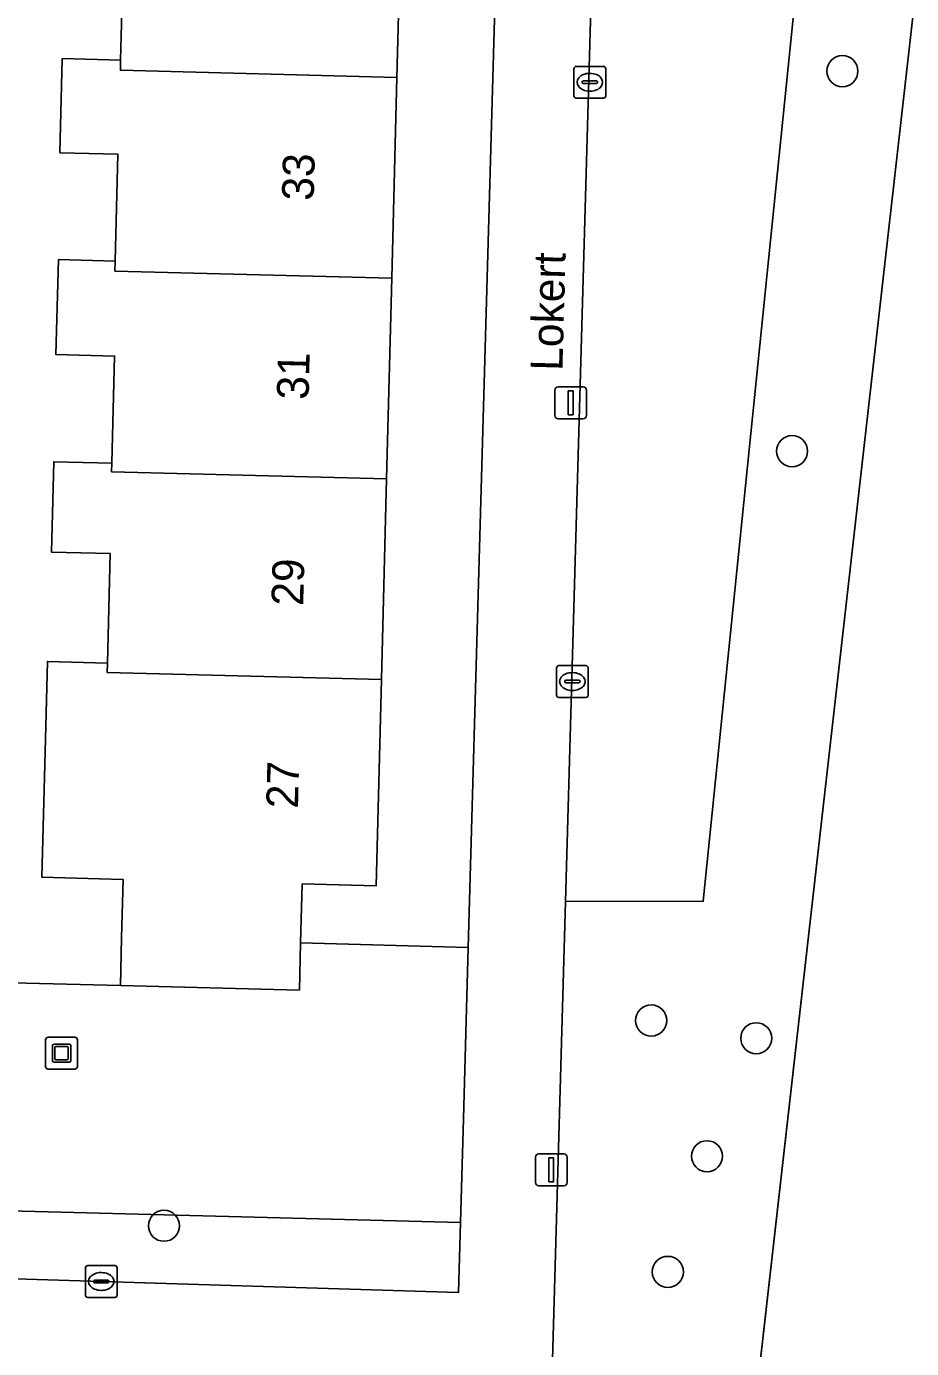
# Model space of a CAD drawing. Extents: x 162082 to 163401, y 388089 to 388636.
# Drawn here: x 162582.7 to 162610.54, y 388287.84 to 388329.44 of the extents above; entities that cross this region are included whole.
import ezdxf

# ---------------------------------------------------------------- set-up
doc = ezdxf.new("R2010")
doc.units = 0
for name, color, linetype in [('IMGEO_Boom', 7, 'Continuous'), ('IMGEO_Erf', 7, 'Continuous'), ('IMGEO_Groenvoorziening', 7, 'Continuous'), ('IMGEO_Hek', 7, 'Continuous'), ('IMGEO_Kolk', 7, 'Continuous'), ('IMGEO_Kunstobject', 7, 'Continuous'), ('IMGEO_Lichtmast', 7, 'Continuous'), ('IMGEO_Openbare_ruimte_label', 7, 'Continuous'), ('IMGEO_Pand', 7, 'Continuous'), ('IMGEO_Pand_nummerreeks', 7, 'Continuous'), ('IMGEO_Voetpad_open', 7, 'Continuous')]:
    doc.layers.add(name, color=color, linetype=linetype)

msp = doc.modelspace()

# ---------------------------------------------------------------- linework, layer by layer
at = {"layer": 'IMGEO_Boom'}
for centre in [(162608.361, 388328.035), (162606.779, 388316.078), (162602.348, 388298.167), (162605.652, 388297.608), (162604.103, 388293.894), (162587.024, 388291.708), (162602.872, 388290.257)]:
    msp.add_circle(centre, 0.489, dxfattribs=at)
at = {"layer": 'IMGEO_Erf'}
for points in [[(162594.515, 388334.153), (162594.352, 388327.837), (162594.189, 388321.522), (162594.026, 388315.206), (162593.863, 388308.89), (162593.696, 388302.402), (162591.367, 388302.462), (162591.319, 388300.61), (162596.595, 388300.46), (162598.056, 388352.244)], [(162612.925, 388350.456), (162602.483, 388258.384), (162656.21, 388252.334)], [(162577.161, 388299.476), (162585.653, 388299.268), (162585.692, 388300.77), (162585.739, 388302.607), (162584.998, 388302.626), (162583.186, 388302.673), (162583.287, 388306.619), (162583.36, 388309.462), (162585.248, 388309.413), (162585.336, 388312.854), (162583.484, 388312.901), (162583.557, 388315.744), (162585.385, 388315.697), (162585.472, 388319.069), (162583.626, 388319.116), (162583.703, 388322.104), (162585.488, 388322.058), (162585.574, 388325.422), (162583.748, 388325.469), (162583.825, 388328.431), (162585.659, 388328.384), (162585.748, 388331.818)]]:
    msp.add_lwpolyline(points, dxfattribs=at)
at = {"layer": 'IMGEO_Groenvoorziening'}
for points in [[(162612.925, 388350.456), (162613.478, 388355.34), (162601.206, 388356.658), (162601.036, 388350.695), (162604.215, 388350.105), (162605.076, 388349.881), (162606.015, 388349.429), (162606.444, 388349.132), (162607.197, 388348.412), (162607.784, 388347.552), (162608.18, 388346.588), (162608.3, 388346.08), (162608.378, 388345.041), (162603.983, 388301.92), (162599.649, 388301.909), (162599.197, 388286.008), (162594.898, 388250), (162593.656, 388239.599), (162591.012, 388235.568), (162589.738, 388194.638), (162594.952, 388194.486), (162595.615, 388202.972), (162596.208, 388203.054), (162602.483, 388258.384)], [(162599.649, 388301.909), (162603.983, 388301.92), (162608.378, 388345.041), (162608.3, 388346.08), (162608.18, 388346.588), (162607.784, 388347.552), (162607.197, 388348.412), (162606.444, 388349.132), (162606.015, 388349.429), (162605.076, 388349.881), (162604.215, 388350.105), (162601.036, 388350.695)], [(162596.595, 388300.46), (162591.319, 388300.61), (162591.281, 388299.123), (162585.653, 388299.268), (162577.161, 388299.476), (162573.607, 388299.576), (162573.407, 388299.582), (162573.32, 388296.012), (162573.284, 388294.564), (162573.231, 388292.412), (162596.351, 388291.81), (162596.443, 388295.073)], [(162596.351, 388291.81), (162573.231, 388292.412), (162573.18, 388290.322), (162577.506, 388290.189), (162581.584, 388290.063), (162582.694, 388290.029), (162592.192, 388289.736), (162596.289, 388289.61)]]:
    msp.add_lwpolyline(points, close=True, dxfattribs=at)
at = {"layer": 'IMGEO_Hek'}
msp.add_lwpolyline([(162612.925, 388350.456), (162596.208, 388203.054)], dxfattribs=at)
at = {"layer": 'IMGEO_Kolk'}
for p, q in [((162599.993, 388328.186), (162600.845, 388328.186)), ((162599.918, 388327.26), (162599.918, 388328.112)), ((162600.22, 388327.729), (162600.618, 388327.729)), ((162600.406, 388327.966), (162600.431, 388327.966)), ((162600.919, 388328.112), (162600.919, 388327.26)), ((162600.177, 388327.68), (162600.177, 388327.692)), ((162600.615, 388327.643), (162600.217, 388327.643)), ((162600.429, 388327.406), (162600.404, 388327.406)), ((162600.661, 388327.692), (162600.661, 388327.68)), ((162600.845, 388327.186), (162599.993, 388327.186)), ((162599.368, 388308.404), (162599.368, 388309.256)), ((162599.443, 388309.33), (162600.295, 388309.33)), ((162599.856, 388309.11), (162599.881, 388309.11)), ((162600.369, 388309.256), (162600.369, 388308.404)), ((162599.627, 388308.824), (162599.627, 388308.836)), ((162600.065, 388308.787), (162599.667, 388308.787)), ((162599.67, 388308.873), (162600.068, 388308.873)), ((162600.111, 388308.836), (162600.111, 388308.824)), ((162600.295, 388308.33), (162599.443, 388308.33)), ((162599.879, 388308.55), (162599.854, 388308.55)), ((162584.55, 388289.529), (162584.55, 388290.381)), ((162584.625, 388290.455), (162585.477, 388290.455)), ((162585.551, 388290.381), (162585.551, 388289.529)), ((162584.809, 388289.949), (162584.809, 388289.961)), ((162585.247, 388289.912), (162584.849, 388289.912)), ((162584.852, 388289.998), (162585.25, 388289.998)), ((162585.038, 388290.235), (162585.063, 388290.235)), ((162585.293, 388289.961), (162585.293, 388289.949)), ((162585.477, 388289.455), (162584.625, 388289.455)), ((162585.061, 388289.675), (162585.036, 388289.675))]:
    msp.add_line(p, q, dxfattribs=at)
for points in [[(162599.993, 388328.186), (162600.845, 388328.186)], [(162599.918, 388327.26), (162599.918, 388328.112)], [(162600.919, 388328.112), (162600.919, 388327.26)], [(162600.845, 388327.186), (162599.993, 388327.186)], [(162599.368, 388308.404), (162599.368, 388309.256)], [(162599.443, 388309.33), (162600.295, 388309.33)], [(162600.369, 388309.256), (162600.369, 388308.404)], [(162600.295, 388308.33), (162599.443, 388308.33)], [(162584.55, 388289.529), (162584.55, 388290.381)], [(162584.625, 388290.455), (162585.477, 388290.455)], [(162585.551, 388290.381), (162585.551, 388289.529)], [(162585.477, 388289.455), (162584.625, 388289.455)]]:
    msp.add_lwpolyline(points, dxfattribs=at)
for centre, radius, start, end in [((162599.995, 388328.11), 0.0765, 91.552, 178.448), ((162599.995, 388328.11), 0.0765, 91.552, 178.448), ((162600.843, 388328.11), 0.0765, 1.552, 88.448), ((162600.843, 388328.11), 0.0765, 1.552, 88.448), ((162600.217, 388327.689), 0.0403, 85.8775, 175.7526), ((162600.622, 388327.691), 0.0386, 1.7309, 96.639), ((162600.214, 388327.679), 0.0366, 178.938, 274.7102), ((162600.618, 388327.686), 0.043, 264.8664, 352.4533), ((162599.995, 388327.262), 0.0765, 181.552, 268.448), ((162599.995, 388327.262), 0.0765, 181.552, 268.448), ((162600.843, 388327.262), 0.0765, 271.552, 358.448), ((162600.843, 388327.262), 0.0765, 271.552, 358.448), ((162599.445, 388309.254), 0.0765, 91.552, 178.448), ((162599.445, 388309.254), 0.0765, 91.552, 178.448), ((162600.293, 388309.254), 0.0765, 1.552, 88.448), ((162600.293, 388309.254), 0.0765, 1.552, 88.448), ((162599.667, 388308.833), 0.0403, 85.8775, 175.7526), ((162599.664, 388308.823), 0.0366, 178.938, 274.7102), ((162600.068, 388308.83), 0.043, 264.8664, 352.4533), ((162600.072, 388308.835), 0.0386, 1.7309, 96.639), ((162599.445, 388308.406), 0.0765, 181.552, 268.448), ((162599.445, 388308.406), 0.0765, 181.552, 268.448), ((162600.293, 388308.406), 0.0765, 271.552, 358.448), ((162600.293, 388308.406), 0.0765, 271.552, 358.448), ((162584.627, 388290.379), 0.0765, 91.552, 178.448), ((162584.627, 388290.379), 0.0765, 91.552, 178.448), ((162585.475, 388290.379), 0.0765, 1.552, 88.448), ((162585.475, 388290.379), 0.0765, 1.552, 88.448), ((162584.849, 388289.958), 0.0403, 85.8775, 175.7526), ((162584.846, 388289.948), 0.0366, 178.938, 274.7102), ((162585.25, 388289.955), 0.043, 264.8664, 352.4533), ((162585.254, 388289.96), 0.0386, 1.7309, 96.639), ((162584.627, 388289.531), 0.0765, 181.552, 268.448), ((162584.627, 388289.531), 0.0765, 181.552, 268.448), ((162585.475, 388289.531), 0.0765, 271.552, 358.448), ((162585.475, 388289.531), 0.0765, 271.552, 358.448)]:
    msp.add_arc(centre, radius, start, end, dxfattribs=at)
for centre, major_axis, ratio, start_param, end_param in [((162600.405, 388327.686), (-0.387, 0.002), 0.722429, 4.712389, 7.853982), ((162600.43, 388327.686), (-0.39, 0.002), 0.717154, 1.570796, 4.712389), ((162599.855, 388308.83), (-0.387, 0.002), 0.722429, 4.712389, 7.853982), ((162599.88, 388308.83), (-0.39, 0.002), 0.717154, 1.570796, 4.712389), ((162585.037, 388289.955), (-0.387, 0.002), 0.722429, 4.712389, 7.853982), ((162585.062, 388289.955), (-0.39, 0.002), 0.717154, 1.570796, 4.712389)]:
    msp.add_ellipse(centre, major_axis=major_axis, ratio=ratio, start_param=start_param, end_param=end_param, dxfattribs=at)
at = {"layer": 'IMGEO_Kunstobject'}
for p, q in [((162583.301, 388297.553), (162583.301, 388296.712)), ((162583.301, 388297.553), (162583.301, 388296.712)), ((162584.217, 388297.637), (162583.376, 388297.637)), ((162584.217, 388297.637), (162583.376, 388297.637)), ((162583.515, 388296.901), (162583.515, 388297.375)), ((162583.565, 388297.425), (162584.039, 388297.425)), ((162584.089, 388297.375), (162584.089, 388296.901)), ((162584.301, 388296.721), (162584.301, 388297.562)), ((162584.301, 388296.721), (162584.301, 388297.562)), ((162583.595, 388297.325), (162583.595, 388296.951)), ((162583.989, 388297.345), (162583.615, 388297.345)), ((162584.009, 388296.951), (162584.009, 388297.325)), ((162583.385, 388296.637), (162584.226, 388296.637)), ((162583.385, 388296.637), (162584.226, 388296.637)), ((162584.039, 388296.851), (162583.565, 388296.851)), ((162583.615, 388296.931), (162583.989, 388296.931))]:
    msp.add_line(p, q, dxfattribs=at)
for centre, radius, start, end in [((162583.379, 388297.559), 0.0779, 92.4484, 184.2845), ((162583.379, 388297.559), 0.0779, 92.4484, 184.2845), ((162583.565, 388297.375), 0.05, 90, 180), ((162584.039, 388297.375), 0.05, 360, 90), ((162584.223, 388297.559), 0.0779, 2.4484, 94.2845), ((162584.223, 388297.559), 0.0779, 2.4484, 94.2845), ((162583.615, 388297.325), 0.02, 90, 180), ((162583.615, 388296.951), 0.02, 180, 270), ((162583.989, 388297.325), 0.02, 360, 90), ((162583.989, 388296.951), 0.02, 270, 0), ((162583.379, 388296.715), 0.0779, 182.4484, 274.2845), ((162583.379, 388296.715), 0.0779, 182.4484, 274.2845), ((162583.565, 388296.901), 0.05, 180, 270), ((162584.039, 388296.901), 0.05, 270, 0), ((162584.223, 388296.715), 0.0779, 272.4484, 4.2845), ((162584.223, 388296.715), 0.0779, 272.4484, 4.2845)]:
    msp.add_arc(centre, radius, start, end, dxfattribs=at)
at = {"layer": 'IMGEO_Lichtmast'}
for p, q in [((162599.321, 388317.201), (162599.321, 388318.001)), ((162599.321, 388318.001), (162599.321, 388317.201)), ((162599.421, 388318.101), (162600.211, 388318.101)), ((162600.211, 388318.101), (162599.421, 388318.101)), ((162600.311, 388318.001), (162600.311, 388317.201)), ((162600.311, 388317.201), (162600.311, 388318.001)), ((162600.211, 388317.101), (162599.421, 388317.101)), ((162599.421, 388317.101), (162600.211, 388317.101)), ((162598.71, 388293.069), (162598.71, 388293.869)), ((162598.71, 388293.869), (162598.71, 388293.069)), ((162598.81, 388293.969), (162599.6, 388293.969)), ((162599.6, 388293.969), (162598.81, 388293.969)), ((162599.7, 388293.869), (162599.7, 388293.069)), ((162599.7, 388293.069), (162599.7, 388293.869)), ((162599.6, 388292.969), (162598.81, 388292.969)), ((162598.81, 388292.969), (162599.6, 388292.969))]:
    msp.add_line(p, q, dxfattribs=at)
for points in [[(162599.741, 388317.976), (162599.891, 388317.976), (162599.891, 388317.226), (162599.741, 388317.226), (162599.741, 388317.976)], [(162599.13, 388293.844), (162599.28, 388293.844), (162599.28, 388293.094), (162599.13, 388293.094), (162599.13, 388293.844)]]:
    msp.add_lwpolyline(points, dxfattribs=at)
for centre, start, end in [((162599.421, 388318.001), 90, 180), ((162599.421, 388318.001), 90, 180), ((162600.211, 388318.001), 0, 90), ((162600.211, 388318.001), 360, 90), ((162599.421, 388317.201), 180, 270), ((162599.421, 388317.201), 180, 270), ((162600.211, 388317.201), 270, 0), ((162600.211, 388317.201), 270, 0), ((162598.81, 388293.869), 90, 180), ((162598.81, 388293.869), 90, 180), ((162599.6, 388293.869), 0, 90), ((162599.6, 388293.869), 360, 90), ((162598.81, 388293.069), 180, 270), ((162598.81, 388293.069), 180, 270), ((162599.6, 388293.069), 270, 0), ((162599.6, 388293.069), 270, 0)]:
    msp.add_arc(centre, 0.1, start, end, dxfattribs=at)
at = {"layer": 'IMGEO_Pand'}
for points in [[(162594.515, 388334.153), (162585.866, 388334.377), (162585.873, 388334.662), (162583.99, 388334.71), (162583.917, 388331.865), (162585.748, 388331.818), (162585.659, 388328.384), (162585.651, 388328.062), (162594.352, 388327.837)], [(162594.189, 388321.522), (162594.352, 388327.837), (162585.651, 388328.062), (162585.659, 388328.384), (162583.825, 388328.431), (162583.748, 388325.469), (162585.574, 388325.422), (162585.488, 388322.058), (162585.48, 388321.747)], [(162594.189, 388321.522), (162585.48, 388321.747), (162585.488, 388322.058), (162583.703, 388322.104), (162583.626, 388319.116), (162585.472, 388319.069), (162585.385, 388315.697), (162585.378, 388315.43), (162594.026, 388315.206)], [(162585.385, 388315.697), (162583.557, 388315.744), (162583.484, 388312.901), (162585.336, 388312.854), (162585.248, 388309.413), (162585.24, 388309.113), (162593.863, 388308.89), (162594.026, 388315.206), (162585.378, 388315.43)], [(162593.863, 388308.89), (162585.24, 388309.113), (162585.248, 388309.413), (162583.36, 388309.462), (162583.287, 388306.619), (162583.186, 388302.673), (162584.998, 388302.626), (162585.739, 388302.607), (162585.692, 388300.77), (162585.653, 388299.268), (162591.281, 388299.123), (162591.319, 388300.61), (162591.367, 388302.462), (162593.696, 388302.402)]]:
    msp.add_lwpolyline(points, close=True, dxfattribs=at)
at = {"layer": 'IMGEO_Voetpad_open'}
for points in [[(162570.216, 388309.531), (162569.995, 388301.216), (162569.659, 388288.519), (162569.655, 388288.359), (162569.617, 388286.953), (162573.884, 388286.839), (162576.383, 388286.759), (162579.445, 388286.732), (162585.177, 388286.522), (162599.197, 388286.008), (162599.649, 388301.909), (162601.036, 388350.695), (162601.206, 388356.658), (162598.183, 388356.743), (162598.056, 388352.244), (162596.595, 388300.46), (162596.443, 388295.073), (162596.351, 388291.81), (162596.289, 388289.61), (162592.192, 388289.736)], [(162592.192, 388289.736), (162582.694, 388290.029), (162581.584, 388290.063), (162577.506, 388290.189), (162573.18, 388290.322), (162573.231, 388292.412), (162573.284, 388294.564), (162573.32, 388296.012), (162573.407, 388299.582), (162573.445, 388301.118), (162573.491, 388302.972), (162573.6, 388306.852), (162573.781, 388309.56), (162573.835, 388311.494), (162568.242, 388311.654), (162568.204, 388311.652)]]:
    msp.add_lwpolyline(points, dxfattribs=at)

# ---------------------------------------------------------------- texts
at = {"layer": 'IMGEO_Openbare_ruimte_label'}
msp.add_text('Lokert', height=1, rotation=88.4534, dxfattribs=at).set_placement((162599.555, 388318.598))
at = {"layer": 'IMGEO_Pand_nummerreeks'}
for s, rotation, p in [('33', 88.5232, (162591.731, 388323.95)), ('31', 88.5232, (162591.57, 388317.689)), ('29', 88.5232, (162591.402, 388311.202)), ('27', 88.522, (162591.238, 388304.828))]:
    msp.add_text(s, height=1, rotation=rotation, dxfattribs=at).set_placement(p)

doc.saveas('drawing.dxf')
